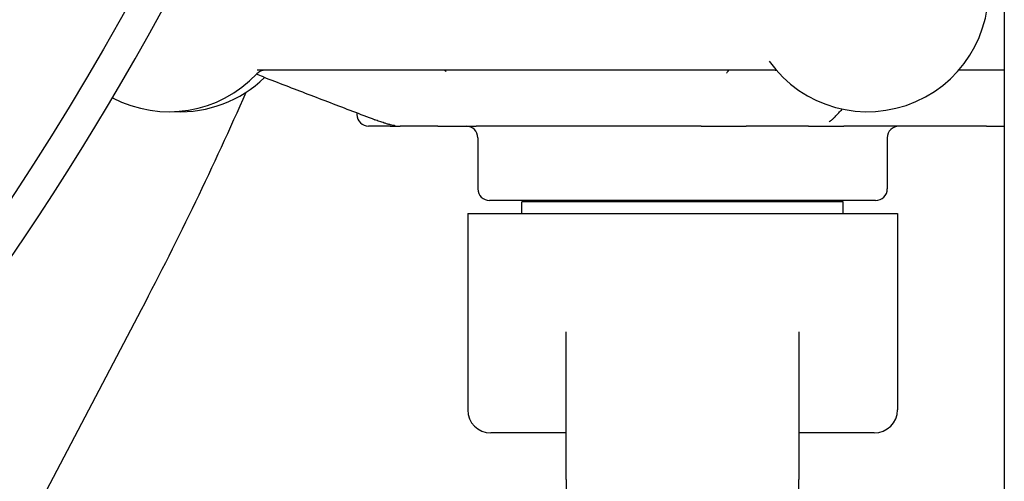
# Model space of a CAD drawing. Header units: inches. Extents: x 18 to 846, y -44 to 561.
# Tile 449 of 637: x 441.46 to 444.11, y 263.62 to 264.87. Entities that reach past the tile are written whole.
import ezdxf

# ---------------------------------------------------------------- set-up
doc = ezdxf.new("R2010")
doc.units = ezdxf.units.IN
doc.header["$LTSCALE"] = 24
doc.header["$MEASUREMENT"] = 0
doc.layers.add('Visible (ANSI)', color=7, linetype='Continuous', lineweight=30)

msp = doc.modelspace()

# ---------------------------------------------------------------- linework, layer by layer
at = {"layer": 'Visible (ANSI)'}
for p, q in [((444.10543, 292.9565), (444.10543, 257.2065)), ((443.48707, 264.729), (442.09777, 264.729)), ((444.10543, 264.729), (443.98263, 264.729)), ((442.36593, 264.61465), (442.36593, 264.61025)), ((442.45523, 264.579), (442.39718, 264.579)), ((442.45523, 264.579), (442.48236, 264.579)), ((442.58329, 264.579), (442.48236, 264.579)), ((442.58329, 264.579), (442.68596, 264.579)), ((443.29063, 264.579), (442.68596, 264.579)), ((443.29063, 264.579), (443.41203, 264.579)), ((443.57967, 264.579), (443.41203, 264.579)), ((443.57967, 264.579), (443.67388, 264.579)), ((444.05735, 264.579), (443.67388, 264.579)), ((444.05735, 264.579), (444.10524, 264.579)), ((444.10543, 264.579), (444.10524, 264.579)), ((442.69093, 264.54775), (442.69093, 264.41025)), ((443.79093, 264.54775), (443.79093, 264.41025)), ((443.75968, 264.379), (442.72218, 264.379)), ((443.67268, 264.37525), (442.80918, 264.37525)), ((442.80918, 264.344), (442.80918, 264.37525)), ((442.91593, 264.37525), (442.91593, 264.379)), ((443.56593, 264.37525), (443.56593, 264.379)), ((443.67268, 264.344), (443.67268, 264.37525)), ((442.66343, 264.344), (443.81843, 264.344)), ((442.66343, 264.344), (442.66343, 263.8165)), ((443.81843, 264.344), (443.81843, 263.8165)), ((439.81761, 260.329), (441.78711, 264.08633)), ((442.92843, 263.629), (442.92843, 264.02591)), ((443.55343, 264.02591), (443.55343, 263.629)), ((442.92843, 263.754), (442.72593, 263.754)), ((443.75593, 263.754), (443.55343, 263.754)), ((442.92843, 263.629), (442.92843, 262.619)), ((443.55343, 262.619), (443.55343, 263.629))]:
    msp.add_line(p, q, dxfattribs=at)
msp.add_circle((435.17843, 268.519), 7.5, dxfattribs=at)
for centre, radius, start, end in [((435.17843, 268.519), 7.588, 134.247392, 45.752608), ((443.73782, 264.94275), 0.325, 215.65173, 11.53696), ((441.86072, 264.94275), 0.325, 242.18881, 316.55016), ((441.89103, 264.94275), 0.325, 267.32759, 314.23218), ((442.11935, 264.69775), 0.03125, 90, 136.55016), ((433.3306, 268.519), 9.54783, 332.337698, 336.228971), ((442.39718, 264.61025), 0.03125, 180, 270), ((442.65968, 264.54775), 0.03125, 0, 90), ((443.82218, 264.54775), 0.03125, 90, 180), ((442.72218, 264.41025), 0.03125, 180, 270), ((443.75968, 264.41025), 0.03125, 270, 0), ((442.72593, 263.8165), 0.0625, 180, 270), ((443.75593, 263.8165), 0.0625, 270, 0)]:
    msp.add_arc(centre, radius, start, end, dxfattribs=at)
for points in [[(442.11447, 264.71114), (442.10823, 264.71354), (442.10196, 264.716), (442.09603, 264.71857)], [(443.65054, 264.60401), (443.65708, 264.61096), (443.66363, 264.61791), (443.67017, 264.62487)]]:
    msp.add_open_spline(points, degree=3, dxfattribs=at)
for points, knots in [([(442.11447, 264.71114), (442.13444, 264.70346), (442.15441, 264.69579), (442.19435, 264.68046), (442.21431, 264.67279), (442.25425, 264.65746), (442.27423, 264.6498), (442.31417, 264.63448), (442.33414, 264.62683), (442.37409, 264.61153), (442.39407, 264.60388), (442.41405, 264.59624)], [0.6477885, 0.6477885, 0.6477885, 0.6477885, 0.84276542, 0.84276542, 1.03774233, 1.03774233, 1.23271925, 1.23271925, 1.42769616, 1.42769616, 1.62267307, 1.62267307, 1.62267307, 1.62267307]), ([(442.19794, 264.729), (442.19794, 264.729), (442.19794, 264.729), (442.19793, 264.729), (442.19792, 264.729), (442.19788, 264.729), (442.19786, 264.729), (442.19777, 264.729), (442.1977, 264.729), (442.19744, 264.729), (442.19723, 264.729), (442.19678, 264.729), (442.19653, 264.729), (442.19626, 264.729), (442.19619, 264.729), (442.19614, 264.729), (442.19612, 264.729), (442.19612, 264.729)], [0.002242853, 0.002242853, 0.002242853, 0.002242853, 0.002305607, 0.002305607, 0.002778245, 0.002778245, 0.003407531, 0.003407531, 0.005085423, 0.005085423, 0.009559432, 0.009559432, 0.015533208, 0.015533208, 0.017882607, 0.017882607, 0.018819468, 0.018819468, 0.018819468, 0.018819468]), ([(442.60118, 264.729), (442.60237, 264.72835), (442.60358, 264.72768), (442.6049, 264.72702), (442.60517, 264.72689), (442.60553, 264.72671), (442.60566, 264.72665), (442.6059, 264.72654), (442.60599, 264.72651), (442.60603, 264.72649), (442.60603, 264.72649), (442.60603, 264.72649)], [0.075506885, 0.075506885, 0.075506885, 0.075506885, 0.086783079, 0.086783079, 0.089936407, 0.089936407, 0.091973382, 0.091973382, 0.09490981, 0.09490981, 0.095724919, 0.095724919, 0.095724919, 0.095724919]), ([(443.35905, 264.7214), (443.35905, 264.7214), (443.35906, 264.7214), (443.35908, 264.72143), (443.35938, 264.72178), (443.36037, 264.72314), (443.361, 264.72404), (443.36268, 264.72629), (443.36381, 264.7277), (443.36495, 264.729)], [0.151733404, 0.151733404, 0.151733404, 0.151733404, 0.152733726, 0.152733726, 0.17283482, 0.17283482, 0.189537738, 0.189537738, 0.209449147, 0.209449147, 0.209449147, 0.209449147]), ([(443.49378, 264.72811), (443.49356, 264.72817), (443.49333, 264.72823), (443.49176, 264.72862), (443.48999, 264.72895), (443.4874, 264.729), (443.48724, 264.729), (443.48707, 264.729)], [0.282916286, 0.282916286, 0.282916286, 0.282916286, 0.285307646, 0.285307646, 0.298248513, 0.298248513, 0.299108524, 0.299108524, 0.299108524, 0.299108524]), ([(443.65054, 264.60401), (443.6502, 264.60365), (443.64963, 264.60302), (443.64821, 264.60153), (443.64741, 264.60071), (443.64447, 264.59786), (443.6422, 264.59595), (443.63872, 264.59332), (443.6374, 264.59239), (443.63585, 264.59135), (443.63541, 264.59105), (443.63518, 264.5909), (443.63515, 264.59088), (443.63515, 264.59088)], [0, 0, 0, 0, 0.014217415, 0.014217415, 0.027587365, 0.027587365, 0.061782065, 0.061782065, 0.083083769, 0.083083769, 0.092845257, 0.092845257, 0.095345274, 0.095345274, 0.095345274, 0.095345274]), ([(442.46848, 264.58004), (442.46848, 264.58004), (442.46848, 264.58004), (442.46845, 264.58004), (442.46842, 264.58005), (442.46834, 264.58006), (442.4683, 264.58007), (442.46821, 264.58008), (442.46816, 264.58009), (442.46804, 264.5801), (442.46798, 264.58011), (442.4678, 264.58014), (442.46767, 264.58016), (442.46708, 264.58025), (442.46666, 264.58031), (442.46542, 264.58051), (442.46463, 264.58064), (442.46137, 264.58123), (442.45869, 264.58181), (442.45326, 264.58315), (442.4505, 264.5839), (442.44497, 264.58549), (442.44214, 264.58635), (442.43497, 264.58863), (442.43069, 264.59009), (442.42223, 264.59311), (442.41809, 264.59469), (442.41405, 264.59624)], [0.26612976, 0.26612976, 0.26612976, 0.26612976, 0.2668941, 0.2668941, 0.26783144, 0.26783144, 0.26830071, 0.26830071, 0.26877383, 0.26877383, 0.26924374, 0.26924374, 0.27018646, 0.27018646, 0.27396155, 0.27396155, 0.28138088, 0.28138088, 0.30389899, 0.30389899, 0.32519321, 0.32519321, 0.34787479, 0.34787479, 0.38447631, 0.38447631, 0.42408822, 0.42408822, 0.42408822, 0.42408822])]:
    msp.add_open_spline(points, degree=3, knots=knots, dxfattribs=at)

doc.saveas('drawing.dxf')
